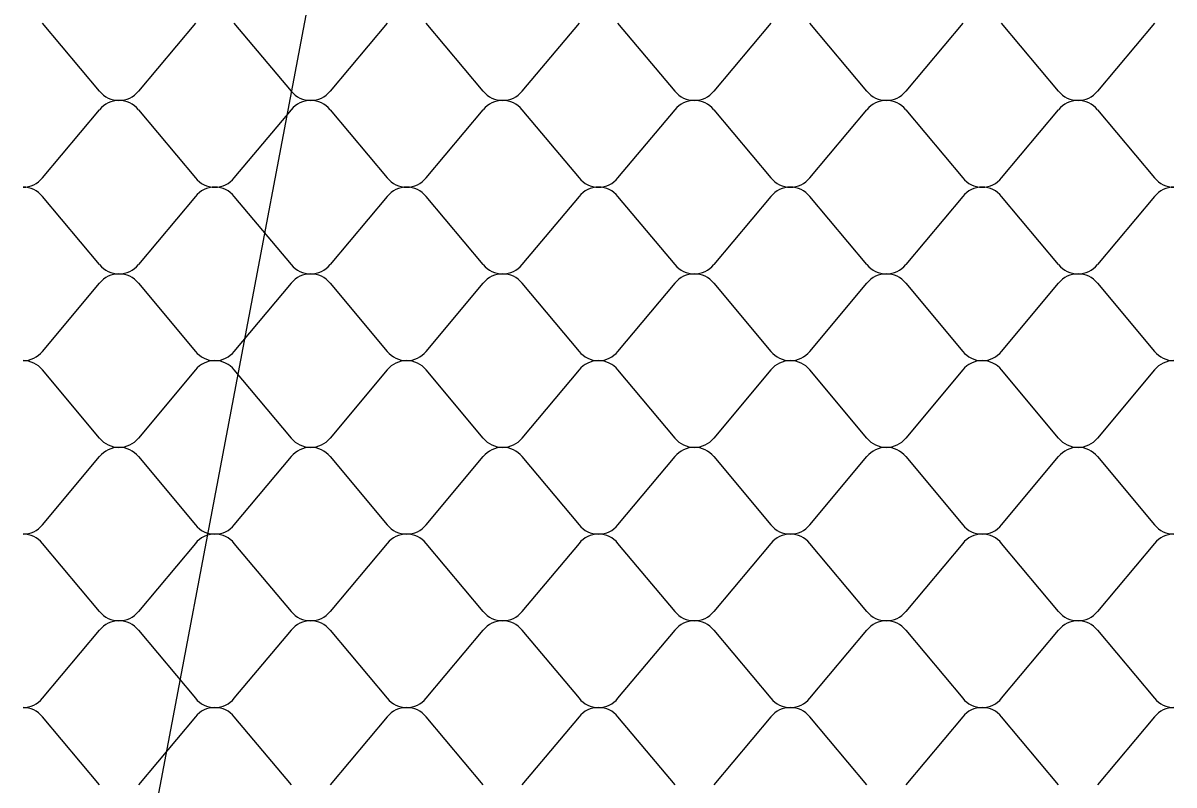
# Model space of a CAD drawing. Extents: x 638850 to 644908, y 297188 to 298900.
# Drawn here: x 640171.18 to 640216, y 297894.99 to 297924.68 of the extents above; entities that cross this region are included whole.
import ezdxf

# ---------------------------------------------------------------- set-up
doc = ezdxf.new("R2010")
doc.units = 0
doc.layers.add('1', color=7, linetype='Continuous')
doc.layers.add('5', color=7, linetype='Continuous')

msp = doc.modelspace()

# ---------------------------------------------------------------- linework, layer by layer
at = {"layer": '1'}
msp.add_line((640198.201, 298009.523), (640159.75, 297806.426), dxfattribs=at)
at = {"layer": '5'}
for p, q in [((640174.159, 297922.022), (640171.937, 297924.679)), ((640177.895, 297924.679), (640175.672, 297922.022)), ((640181.63, 297922.022), (640179.407, 297924.679)), ((640185.365, 297924.679), (640183.142, 297922.022)), ((640189.1, 297922.022), (640186.877, 297924.679)), ((640192.835, 297924.679), (640190.612, 297922.022)), ((640196.571, 297922.022), (640194.348, 297924.679)), ((640200.306, 297924.679), (640198.083, 297922.022)), ((640204.041, 297922.022), (640201.819, 297924.679)), ((640207.777, 297924.679), (640205.554, 297922.022)), ((640211.511, 297922.022), (640209.289, 297924.679)), ((640215.247, 297924.679), (640213.024, 297922.022)), ((640171.937, 297918.643), (640174.159, 297921.3)), ((640175.672, 297921.3), (640177.895, 297918.643)), ((640179.407, 297918.643), (640181.63, 297921.3)), ((640183.142, 297921.3), (640185.365, 297918.643)), ((640186.877, 297918.643), (640189.1, 297921.3)), ((640190.612, 297921.3), (640192.835, 297918.643)), ((640194.348, 297918.643), (640196.571, 297921.3)), ((640198.083, 297921.3), (640200.306, 297918.643)), ((640201.819, 297918.643), (640204.041, 297921.3)), ((640205.554, 297921.3), (640207.777, 297918.643)), ((640209.289, 297918.643), (640211.511, 297921.3)), ((640213.024, 297921.3), (640215.247, 297918.643)), ((640174.159, 297915.263), (640171.937, 297917.92)), ((640177.895, 297917.92), (640175.672, 297915.263)), ((640181.63, 297915.263), (640179.407, 297917.92)), ((640185.365, 297917.92), (640183.142, 297915.263)), ((640189.1, 297915.263), (640186.877, 297917.92)), ((640192.835, 297917.92), (640190.612, 297915.263)), ((640196.571, 297915.263), (640194.348, 297917.92)), ((640200.306, 297917.92), (640198.083, 297915.263)), ((640204.041, 297915.263), (640201.819, 297917.92)), ((640207.777, 297917.92), (640205.554, 297915.263)), ((640211.511, 297915.263), (640209.289, 297917.92)), ((640215.247, 297917.92), (640213.024, 297915.263)), ((640171.937, 297911.883), (640174.159, 297914.54)), ((640175.672, 297914.54), (640177.895, 297911.883)), ((640179.407, 297911.883), (640181.63, 297914.54)), ((640183.142, 297914.54), (640185.365, 297911.883)), ((640186.877, 297911.883), (640189.1, 297914.54)), ((640190.612, 297914.54), (640192.835, 297911.883)), ((640194.348, 297911.883), (640196.571, 297914.54)), ((640198.083, 297914.54), (640200.306, 297911.883)), ((640201.819, 297911.883), (640204.041, 297914.54)), ((640205.554, 297914.54), (640207.777, 297911.883)), ((640209.289, 297911.883), (640211.511, 297914.54)), ((640213.024, 297914.54), (640215.247, 297911.883)), ((640174.159, 297908.504), (640171.937, 297911.161)), ((640177.895, 297911.161), (640175.672, 297908.504)), ((640181.63, 297908.504), (640179.407, 297911.161)), ((640185.365, 297911.161), (640183.142, 297908.504)), ((640189.1, 297908.504), (640186.877, 297911.161)), ((640192.835, 297911.161), (640190.612, 297908.504)), ((640196.571, 297908.504), (640194.348, 297911.161)), ((640200.306, 297911.161), (640198.083, 297908.504)), ((640204.041, 297908.504), (640201.819, 297911.161)), ((640207.777, 297911.161), (640205.554, 297908.504)), ((640211.511, 297908.504), (640209.289, 297911.161)), ((640215.247, 297911.161), (640213.024, 297908.504)), ((640171.937, 297905.124), (640174.159, 297907.781)), ((640175.672, 297907.781), (640177.895, 297905.124)), ((640179.407, 297905.124), (640181.63, 297907.781)), ((640183.142, 297907.781), (640185.365, 297905.124)), ((640186.877, 297905.124), (640189.1, 297907.781)), ((640190.612, 297907.781), (640192.835, 297905.124)), ((640194.348, 297905.124), (640196.571, 297907.781)), ((640198.083, 297907.781), (640200.306, 297905.124)), ((640201.819, 297905.124), (640204.041, 297907.781)), ((640205.554, 297907.781), (640207.777, 297905.124)), ((640209.289, 297905.124), (640211.511, 297907.781)), ((640213.024, 297907.781), (640215.247, 297905.124)), ((640174.159, 297901.745), (640171.937, 297904.401)), ((640177.895, 297904.401), (640175.672, 297901.745)), ((640181.63, 297901.745), (640179.407, 297904.401)), ((640185.365, 297904.401), (640183.142, 297901.745)), ((640189.1, 297901.745), (640186.877, 297904.401)), ((640192.835, 297904.401), (640190.612, 297901.745)), ((640196.571, 297901.745), (640194.348, 297904.401)), ((640200.306, 297904.401), (640198.083, 297901.745)), ((640204.041, 297901.745), (640201.819, 297904.401)), ((640207.777, 297904.401), (640205.554, 297901.745)), ((640211.511, 297901.745), (640209.289, 297904.401)), ((640215.247, 297904.401), (640213.024, 297901.745)), ((640171.937, 297898.365), (640174.159, 297901.021)), ((640175.672, 297901.021), (640177.895, 297898.365)), ((640179.407, 297898.365), (640181.63, 297901.021)), ((640183.142, 297901.021), (640185.365, 297898.365)), ((640186.877, 297898.365), (640189.1, 297901.021)), ((640190.612, 297901.021), (640192.835, 297898.365)), ((640194.348, 297898.365), (640196.571, 297901.021)), ((640198.083, 297901.021), (640200.306, 297898.365)), ((640201.819, 297898.365), (640204.041, 297901.021)), ((640205.554, 297901.021), (640207.777, 297898.365)), ((640209.289, 297898.365), (640211.511, 297901.021)), ((640213.024, 297901.021), (640215.247, 297898.365)), ((640174.159, 297894.985), (640171.937, 297897.642)), ((640177.895, 297897.642), (640175.672, 297894.985)), ((640181.63, 297894.985), (640179.407, 297897.642)), ((640185.365, 297897.642), (640183.142, 297894.985)), ((640189.1, 297894.985), (640186.877, 297897.642)), ((640192.835, 297897.642), (640190.612, 297894.985)), ((640196.571, 297894.985), (640194.348, 297897.642)), ((640200.306, 297897.642), (640198.083, 297894.985)), ((640204.041, 297894.985), (640201.819, 297897.642)), ((640207.777, 297897.642), (640205.554, 297894.985)), ((640211.511, 297894.985), (640209.289, 297897.642)), ((640215.247, 297897.642), (640213.024, 297894.985))]:
    msp.add_line(p, q, dxfattribs=at)
for centre, start, end in [((640174.916, 297922.633), 218.9482, 270), ((640174.916, 297920.688), 90, 141.0518), ((640174.916, 297922.633), 270, 321.0518), ((640174.916, 297920.688), 38.9482, 90), ((640182.386, 297922.633), 218.9482, 270), ((640182.386, 297920.688), 90, 141.0518), ((640182.386, 297922.633), 270, 321.0518), ((640182.386, 297920.688), 38.9482, 90), ((640189.856, 297922.633), 218.9482, 270), ((640189.856, 297920.688), 90, 141.0518), ((640189.856, 297922.633), 270, 321.0518), ((640189.856, 297920.688), 38.9482, 90), ((640197.327, 297922.633), 218.9482, 270), ((640197.327, 297920.688), 90, 141.0518), ((640197.327, 297922.633), 270, 321.0518), ((640197.327, 297920.688), 38.9482, 90), ((640204.798, 297922.633), 218.9482, 270), ((640204.798, 297920.688), 90, 141.0518), ((640204.798, 297922.633), 270, 321.0518), ((640204.798, 297920.688), 38.9482, 90), ((640212.268, 297922.633), 218.9482, 270), ((640212.268, 297920.688), 90, 141.0518), ((640212.268, 297922.633), 270, 321.0518), ((640212.268, 297920.688), 38.9482, 90), ((640171.18, 297919.254), 270, 321.0518), ((640178.651, 297919.254), 218.9482, 270), ((640178.651, 297919.254), 270, 321.0518), ((640186.121, 297919.254), 218.9482, 270), ((640186.121, 297919.254), 270, 321.0518), ((640193.591, 297919.254), 218.9482, 270), ((640193.592, 297919.254), 270, 321.0518), ((640201.062, 297919.254), 218.9482, 270), ((640201.062, 297919.254), 270, 321.0518), ((640208.533, 297919.254), 218.9482, 270), ((640208.533, 297919.254), 270, 321.0518), ((640216.003, 297919.254), 218.9482, 270), ((640171.18, 297917.309), 38.9482, 90), ((640178.651, 297917.309), 90, 141.0518), ((640178.651, 297917.309), 38.9482, 90), ((640186.121, 297917.309), 90, 141.0518), ((640186.121, 297917.309), 38.9482, 90), ((640193.591, 297917.309), 90, 141.0518), ((640193.592, 297917.309), 38.9482, 90), ((640201.062, 297917.309), 90, 141.0518), ((640201.062, 297917.309), 38.9482, 90), ((640208.533, 297917.309), 90, 141.0518), ((640208.533, 297917.309), 38.9482, 90), ((640216.003, 297917.309), 90, 141.0518), ((640174.916, 297915.875), 218.9482, 270), ((640174.916, 297913.929), 90, 141.0518), ((640174.916, 297915.875), 270, 321.0518), ((640174.916, 297913.929), 38.9482, 90), ((640182.386, 297915.875), 218.9482, 270), ((640182.386, 297913.929), 90, 141.0518), ((640182.386, 297915.875), 270, 321.0518), ((640182.386, 297913.929), 38.9482, 90), ((640189.856, 297915.875), 218.9482, 270), ((640189.856, 297913.929), 90, 141.0518), ((640189.856, 297915.875), 270, 321.0518), ((640189.856, 297913.929), 38.9482, 90), ((640197.327, 297915.875), 218.9482, 270), ((640197.327, 297913.929), 90, 141.0518), ((640197.327, 297915.875), 270, 321.0518), ((640197.327, 297913.929), 38.9482, 90), ((640204.798, 297915.875), 218.9482, 270), ((640204.798, 297913.929), 90, 141.0518), ((640204.798, 297915.875), 270, 321.0518), ((640204.798, 297913.929), 38.9482, 90), ((640212.268, 297915.875), 218.9482, 270), ((640212.268, 297913.929), 90, 141.0518), ((640212.268, 297915.875), 270, 321.0518), ((640212.268, 297913.929), 38.9482, 90), ((640171.18, 297912.495), 270, 321.0518), ((640178.651, 297912.495), 218.9482, 270), ((640178.651, 297912.495), 270, 321.0518), ((640186.121, 297912.495), 218.9482, 270), ((640186.121, 297912.495), 270, 321.0518), ((640193.591, 297912.495), 218.9482, 270), ((640193.592, 297912.495), 270, 321.0518), ((640201.062, 297912.495), 218.9482, 270), ((640201.062, 297912.495), 270, 321.0518), ((640208.533, 297912.495), 218.9482, 270), ((640208.533, 297912.495), 270, 321.0518), ((640216.003, 297912.495), 218.9482, 270), ((640171.18, 297910.549), 38.9482, 90), ((640178.651, 297910.549), 90, 141.0518), ((640178.651, 297910.549), 38.9482, 90), ((640186.121, 297910.549), 90, 141.0518), ((640186.121, 297910.549), 38.9482, 90), ((640193.591, 297910.549), 90, 141.0518), ((640193.592, 297910.549), 38.9482, 90), ((640201.062, 297910.549), 90, 141.0518), ((640201.062, 297910.549), 38.9482, 90), ((640208.533, 297910.549), 90, 141.0518), ((640208.533, 297910.549), 38.9482, 90), ((640216.003, 297910.549), 90, 141.0518), ((640174.916, 297909.115), 218.9482, 270), ((640174.916, 297909.115), 270, 321.0518), ((640182.386, 297909.115), 218.9482, 270), ((640182.386, 297909.115), 270, 321.0518), ((640189.856, 297909.115), 218.9482, 270), ((640189.856, 297909.115), 270, 321.0518), ((640197.327, 297909.115), 218.9482, 270), ((640197.327, 297909.115), 270, 321.0518), ((640204.798, 297909.115), 218.9482, 270), ((640204.798, 297909.115), 270, 321.0518), ((640212.268, 297909.115), 218.9482, 270), ((640212.268, 297909.115), 270, 321.0518), ((640174.916, 297907.169), 90, 141.0518), ((640174.916, 297907.169), 38.9482, 90), ((640182.386, 297907.169), 90, 141.0518), ((640182.386, 297907.169), 38.9482, 90), ((640189.856, 297907.169), 90, 141.0518), ((640189.856, 297907.169), 38.9482, 90), ((640197.327, 297907.169), 90, 141.0518), ((640197.327, 297907.169), 38.9482, 90), ((640204.798, 297907.169), 90, 141.0518), ((640204.798, 297907.169), 38.9482, 90), ((640212.268, 297907.169), 90, 141.0518), ((640212.268, 297907.169), 38.9482, 90), ((640171.18, 297905.735), 270, 321.0518), ((640178.651, 297905.735), 218.9482, 270), ((640178.651, 297905.735), 270, 321.0518), ((640186.121, 297905.735), 218.9482, 270), ((640186.121, 297905.735), 270, 321.0518), ((640193.591, 297905.735), 218.9482, 270), ((640193.592, 297905.735), 270, 321.0518), ((640201.062, 297905.735), 218.9482, 270), ((640201.062, 297905.735), 270, 321.0518), ((640208.533, 297905.735), 218.9482, 270), ((640208.533, 297905.735), 270, 321.0518), ((640216.003, 297905.735), 218.9482, 270), ((640171.18, 297903.79), 38.9482, 90), ((640178.651, 297903.79), 90, 141.0518), ((640178.651, 297903.79), 38.9482, 90), ((640186.121, 297903.79), 90, 141.0518), ((640186.121, 297903.79), 38.9482, 90), ((640193.591, 297903.79), 90, 141.0518), ((640193.592, 297903.79), 38.9482, 90), ((640201.062, 297903.79), 90, 141.0518), ((640201.062, 297903.79), 38.9482, 90), ((640208.533, 297903.79), 90, 141.0518), ((640208.533, 297903.79), 38.9482, 90), ((640216.003, 297903.79), 90, 141.0518), ((640174.916, 297902.356), 218.9482, 270), ((640174.916, 297902.356), 270, 321.0518), ((640182.386, 297902.356), 218.9482, 270), ((640182.386, 297902.356), 270, 321.0518), ((640189.856, 297902.356), 218.9482, 270), ((640189.856, 297902.356), 270, 321.0518), ((640197.327, 297902.356), 218.9482, 270), ((640197.327, 297902.356), 270, 321.0518), ((640204.798, 297902.356), 218.9482, 270), ((640204.798, 297902.356), 270, 321.0518), ((640212.268, 297902.356), 218.9482, 270), ((640212.268, 297902.356), 270, 321.0518), ((640174.916, 297900.41), 90, 141.0518), ((640174.916, 297900.41), 38.9482, 90), ((640182.386, 297900.41), 90, 141.0518), ((640182.386, 297900.41), 38.9482, 90), ((640189.856, 297900.41), 90, 141.0518), ((640189.856, 297900.41), 38.9482, 90), ((640197.327, 297900.41), 90, 141.0518), ((640197.327, 297900.41), 38.9482, 90), ((640204.798, 297900.41), 90, 141.0518), ((640204.798, 297900.41), 38.9482, 90), ((640212.268, 297900.41), 90, 141.0518), ((640212.268, 297900.41), 38.9482, 90), ((640171.18, 297898.976), 270, 321.0518), ((640178.651, 297898.976), 218.9482, 270), ((640178.651, 297898.976), 270, 321.0518), ((640186.121, 297898.976), 218.9482, 270), ((640186.121, 297898.976), 270, 321.0518), ((640193.591, 297898.976), 218.9482, 270), ((640193.592, 297898.976), 270, 321.0518), ((640201.062, 297898.976), 218.9482, 270), ((640201.062, 297898.976), 270, 321.0518), ((640208.533, 297898.976), 218.9482, 270), ((640208.533, 297898.976), 270, 321.0518), ((640216.003, 297898.976), 218.9482, 270), ((640171.18, 297897.031), 38.9482, 90), ((640178.651, 297897.031), 90, 141.0518), ((640178.651, 297897.031), 38.9482, 90), ((640186.121, 297897.031), 90, 141.0518), ((640186.121, 297897.031), 38.9482, 90), ((640193.591, 297897.031), 90, 141.0518), ((640193.592, 297897.031), 38.9482, 90), ((640201.062, 297897.031), 90, 141.0518), ((640201.062, 297897.031), 38.9482, 90), ((640208.533, 297897.031), 90, 141.0518), ((640208.533, 297897.031), 38.9482, 90), ((640216.003, 297897.031), 90, 141.0518)]:
    msp.add_arc(centre, 0.973, start, end, dxfattribs=at)

doc.saveas('drawing.dxf')
